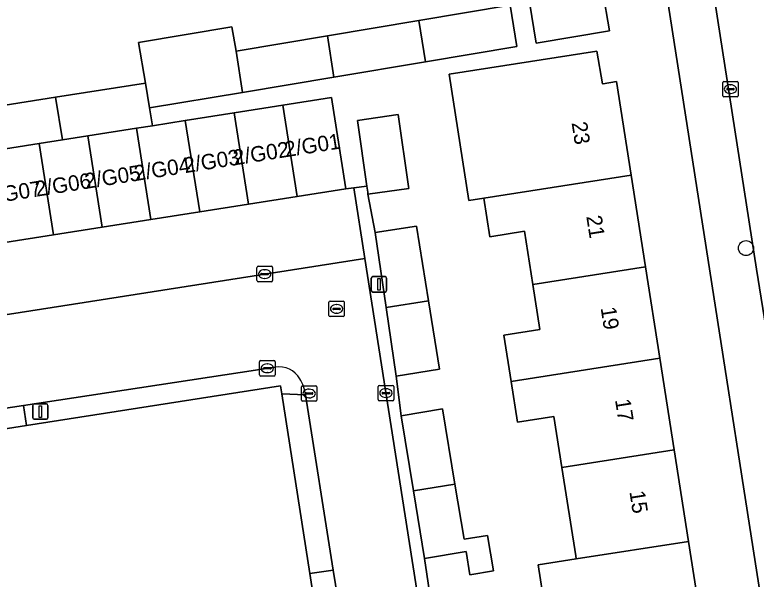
# Model space of a CAD drawing. Extents: x 160077 to 160948, y 386481 to 387498.
# Drawn here: x 160619.19 to 160667.17, y 387310.89 to 387347.43 of the extents above; entities that cross this region are included whole.
import ezdxf

# ---------------------------------------------------------------- set-up
doc = ezdxf.new("R2010")
doc.units = 0
for name, color, linetype in [('IMGEO_Boom', 7, 'Continuous'), ('IMGEO_Erf', 7, 'Continuous'), ('IMGEO_Kolk', 7, 'Continuous'), ('IMGEO_Lichtmast', 7, 'Continuous'), ('IMGEO_Pand', 7, 'Continuous'), ('IMGEO_Pand_nummerreeks', 7, 'Continuous'), ('IMGEO_Rijbaan_lokaal_open', 7, 'Continuous'), ('IMGEO_Rioolput', 7, 'Continuous'), ('IMGEO_Voetpad_open', 7, 'Continuous')]:
    doc.layers.add(name, color=color, linetype=linetype)

msp = doc.modelspace()

# ---------------------------------------------------------------- linework, layer by layer
at = {"layer": 'IMGEO_Boom'}
msp.add_circle((160666.508, 387332.324), 0.489, dxfattribs=at)
at = {"layer": 'IMGEO_Erf'}
for points in [[(160672.841, 387275.223), (160658.42, 387367.678)], [(160617.05, 387341.331), (160621.826, 387342.084), (160627.636, 387343), (160627.193, 387345.641), (160633.238, 387346.654), (160633.504, 387345.068), (160639.421, 387346.059), (160645.339, 387347.051), (160651.256, 387348.042), (160651.68, 387345.377), (160645.762, 387344.385), (160639.844, 387343.393), (160633.928, 387342.402), (160627.905, 387341.393), (160628.097, 387340.247), (160630.221, 387340.582), (160633.375, 387341.079), (160636.528, 387341.577), (160639.682, 387342.074), (160639.835, 387341.102), (160640.614, 387336.162), (160641.132, 387336.227), (160641.97, 387336.332), (160641.367, 387340.591), (160644.003, 387340.964), (160644.66, 387336.32), (160644.68, 387336.181), (160642.044, 387335.809), (160642.51, 387333.325), (160645.188, 387333.751), (160645.957, 387328.915), (160646.664, 387324.474), (160643.862, 387324.023), (160644.182, 387321.466), (160646.869, 387321.91), (160647.673, 387317.038), (160648.262, 387313.468), (160649.78, 387313.719), (160650.16, 387311.422), (160648.642, 387311.171), (160648.394, 387312.672), (160645.707, 387312.228), (160646.086, 387309.603)], [(160654.082, 387321.413), (160651.714, 387321.044), (160651.303, 387323.68), (160650.835, 387326.677), (160653.167, 387327.041), (160652.71, 387329.973), (160652.173, 387333.413), (160649.926, 387333.062), (160649.538, 387335.55), (160648.57, 387335.398), (160647.289, 387343.578), (160656.845, 387345.074), (160657.216, 387342.956), (160657.268, 387342.965), (160658.121, 387343.099), (160659.07, 387337.043), (160659.998, 387331.115), (160660.927, 387325.188), (160661.855, 387319.26), (160662.784, 387313.332), (160663.712, 387307.405)], [(160659.456, 387273.752), (160659.061, 387276.309), (160658.093, 387282.577), (160660.198, 387282.902), (160659.74, 387285.778), (160657.629, 387285.447), (160657.203, 387288.164), (160659.307, 387288.494), (160658.362, 387294.42), (160657.418, 387300.345), (160656.473, 387306.271), (160655.948, 387309.567), (160653.475, 387309.181), (160653.065, 387311.808), (160655.521, 387312.193), (160655.489, 387312.396), (160654.596, 387318.122), (160654.082, 387321.413)]]:
    msp.add_lwpolyline(points, dxfattribs=at)
msp.add_lwpolyline([(160652.936, 387345.587), (160652.49, 387348.249), (160657.227, 387349.044), (160657.673, 387346.382)], close=True, dxfattribs=at)
at = {"layer": 'IMGEO_Kolk'}
for p, q in [((160665.074, 387343.113), (160665.926, 387343.113)), ((160664.999, 387342.187), (160664.999, 387343.039)), ((160665.258, 387342.607), (160665.258, 387342.619)), ((160665.696, 387342.57), (160665.298, 387342.57)), ((160665.301, 387342.656), (160665.699, 387342.656)), ((160665.487, 387342.893), (160665.512, 387342.893)), ((160665.742, 387342.619), (160665.742, 387342.607)), ((160666, 387343.039), (160666, 387342.187)), ((160665.926, 387342.113), (160665.074, 387342.113)), ((160665.51, 387342.333), (160665.485, 387342.333)), ((160634.861, 387330.218), (160634.861, 387331.07)), ((160634.936, 387331.144), (160635.788, 387331.144)), ((160635.862, 387331.07), (160635.862, 387330.218)), ((160635.12, 387330.638), (160635.12, 387330.65)), ((160635.558, 387330.601), (160635.16, 387330.601)), ((160635.163, 387330.687), (160635.561, 387330.687)), ((160635.349, 387330.924), (160635.374, 387330.924)), ((160635.604, 387330.65), (160635.604, 387330.638)), ((160635.788, 387330.144), (160634.936, 387330.144)), ((160635.372, 387330.364), (160635.347, 387330.364)), ((160635.027, 387324.115), (160635.027, 387324.967)), ((160635.102, 387325.041), (160635.954, 387325.041)), ((160635.515, 387324.821), (160635.54, 387324.821)), ((160636.028, 387324.967), (160636.028, 387324.115)), ((160635.286, 387324.535), (160635.286, 387324.547)), ((160635.724, 387324.498), (160635.326, 387324.498)), ((160635.329, 387324.584), (160635.727, 387324.584)), ((160635.77, 387324.547), (160635.77, 387324.535)), ((160635.954, 387324.041), (160635.102, 387324.041)), ((160635.538, 387324.261), (160635.513, 387324.261)), ((160637.81, 387323.408), (160638.662, 387323.408)), ((160642.781, 387323.436), (160643.633, 387323.436)), ((160637.735, 387322.482), (160637.735, 387323.334)), ((160637.994, 387322.902), (160637.994, 387322.914)), ((160638.037, 387322.951), (160638.435, 387322.951)), ((160638.223, 387323.188), (160638.248, 387323.188)), ((160638.478, 387322.914), (160638.478, 387322.902)), ((160638.736, 387323.334), (160638.736, 387322.482)), ((160642.706, 387322.51), (160642.706, 387323.362)), ((160642.965, 387322.93), (160642.965, 387322.942)), ((160643.008, 387322.979), (160643.406, 387322.979)), ((160643.194, 387323.216), (160643.219, 387323.216)), ((160643.449, 387322.942), (160643.449, 387322.93)), ((160643.707, 387323.362), (160643.707, 387322.51)), ((160638.432, 387322.865), (160638.034, 387322.865)), ((160638.246, 387322.628), (160638.221, 387322.628)), ((160643.633, 387322.436), (160642.781, 387322.436)), ((160643.403, 387322.893), (160643.005, 387322.893)), ((160643.217, 387322.656), (160643.192, 387322.656)), ((160638.662, 387322.408), (160637.81, 387322.408))]:
    msp.add_line(p, q, dxfattribs=at)
for points in [[(160665.074, 387343.113), (160665.926, 387343.113)], [(160664.999, 387342.187), (160664.999, 387343.039)], [(160666, 387343.039), (160666, 387342.187)], [(160665.926, 387342.113), (160665.074, 387342.113)], [(160634.861, 387330.218), (160634.861, 387331.07)], [(160634.936, 387331.144), (160635.788, 387331.144)], [(160635.862, 387331.07), (160635.862, 387330.218)], [(160635.788, 387330.144), (160634.936, 387330.144)], [(160635.027, 387324.115), (160635.027, 387324.967)], [(160635.102, 387325.041), (160635.954, 387325.041)], [(160636.028, 387324.967), (160636.028, 387324.115)], [(160635.954, 387324.041), (160635.102, 387324.041)], [(160637.81, 387323.408), (160638.662, 387323.408)], [(160642.781, 387323.436), (160643.633, 387323.436)], [(160637.735, 387322.482), (160637.735, 387323.334)], [(160638.736, 387323.334), (160638.736, 387322.482)], [(160642.706, 387322.51), (160642.706, 387323.362)], [(160643.707, 387323.362), (160643.707, 387322.51)], [(160643.633, 387322.436), (160642.781, 387322.436)], [(160638.662, 387322.408), (160637.81, 387322.408)]]:
    msp.add_lwpolyline(points, dxfattribs=at)
for centre, radius, start, end in [((160665.076, 387343.037), 0.0765, 91.552, 178.448), ((160665.076, 387343.037), 0.0765, 91.552, 178.448), ((160665.924, 387343.037), 0.0765, 1.552, 88.448), ((160665.924, 387343.037), 0.0765, 1.552, 88.448), ((160665.298, 387342.616), 0.0403, 85.8775, 175.7526), ((160665.295, 387342.606), 0.0366, 178.938, 274.7102), ((160665.699, 387342.613), 0.043, 264.8664, 352.4533), ((160665.703, 387342.618), 0.0386, 1.7309, 96.639), ((160665.076, 387342.189), 0.0765, 181.552, 268.448), ((160665.076, 387342.189), 0.0765, 181.552, 268.448), ((160665.924, 387342.189), 0.0765, 271.552, 358.448), ((160665.924, 387342.189), 0.0765, 271.552, 358.448), ((160634.938, 387331.068), 0.0765, 91.552, 178.448), ((160634.938, 387331.068), 0.0765, 91.552, 178.448), ((160635.786, 387331.068), 0.0765, 1.552, 88.448), ((160635.786, 387331.068), 0.0765, 1.552, 88.448), ((160635.16, 387330.647), 0.0403, 85.8775, 175.7526), ((160635.157, 387330.637), 0.0366, 178.938, 274.7102), ((160635.561, 387330.644), 0.043, 264.8664, 352.4533), ((160635.565, 387330.649), 0.0386, 1.7309, 96.639), ((160634.938, 387330.22), 0.0765, 181.552, 268.448), ((160634.938, 387330.22), 0.0765, 181.552, 268.448), ((160635.786, 387330.22), 0.0765, 271.552, 358.448), ((160635.786, 387330.22), 0.0765, 271.552, 358.448), ((160635.104, 387324.965), 0.0765, 91.552, 178.448), ((160635.104, 387324.965), 0.0765, 91.552, 178.448), ((160635.952, 387324.965), 0.0765, 1.552, 88.448), ((160635.952, 387324.965), 0.0765, 1.552, 88.448), ((160635.326, 387324.544), 0.0403, 85.8775, 175.7526), ((160635.323, 387324.534), 0.0366, 178.938, 274.7102), ((160635.727, 387324.541), 0.043, 264.8664, 352.4533), ((160635.731, 387324.546), 0.0386, 1.7309, 96.639), ((160635.104, 387324.117), 0.0765, 181.552, 268.448), ((160635.104, 387324.117), 0.0765, 181.552, 268.448), ((160635.952, 387324.117), 0.0765, 271.552, 358.448), ((160635.952, 387324.117), 0.0765, 271.552, 358.448), ((160637.812, 387323.332), 0.0765, 91.552, 178.448), ((160637.812, 387323.332), 0.0765, 91.552, 178.448), ((160638.66, 387323.332), 0.0765, 1.552, 88.448), ((160638.66, 387323.332), 0.0765, 1.552, 88.448), ((160642.783, 387323.36), 0.0765, 91.552, 178.448), ((160642.783, 387323.36), 0.0765, 91.552, 178.448), ((160643.631, 387323.36), 0.0765, 1.552, 88.448), ((160643.631, 387323.36), 0.0765, 1.552, 88.448), ((160638.034, 387322.911), 0.0403, 85.8775, 175.7526), ((160638.031, 387322.901), 0.0366, 178.938, 274.7102), ((160638.435, 387322.908), 0.043, 264.8664, 352.4533), ((160638.439, 387322.913), 0.0386, 1.7309, 96.639), ((160643.005, 387322.939), 0.0403, 85.8775, 175.7526), ((160643.002, 387322.929), 0.0366, 178.938, 274.7102), ((160643.406, 387322.936), 0.043, 264.8664, 352.4533), ((160643.41, 387322.941), 0.0386, 1.7309, 96.639), ((160637.812, 387322.484), 0.0765, 181.552, 268.448), ((160637.812, 387322.484), 0.0765, 181.552, 268.448), ((160638.66, 387322.484), 0.0765, 271.552, 358.448), ((160638.66, 387322.484), 0.0765, 271.552, 358.448), ((160642.783, 387322.512), 0.0765, 181.552, 268.448), ((160642.783, 387322.512), 0.0765, 181.552, 268.448), ((160643.631, 387322.512), 0.0765, 271.552, 358.448), ((160643.631, 387322.512), 0.0765, 271.552, 358.448)]:
    msp.add_arc(centre, radius, start, end, dxfattribs=at)
for centre, major_axis, ratio, start_param, end_param in [((160665.486, 387342.613), (-0.387, 0.002), 0.722429, 4.712389, 7.853982), ((160665.511, 387342.613), (-0.39, 0.002), 0.717154, 1.570796, 4.712389), ((160635.348, 387330.644), (-0.387, 0.002), 0.722429, 4.712389, 7.853982), ((160635.373, 387330.644), (-0.39, 0.002), 0.717154, 1.570796, 4.712389), ((160635.514, 387324.541), (-0.387, 0.002), 0.722429, 4.712389, 7.853982), ((160635.539, 387324.541), (-0.39, 0.002), 0.717154, 1.570796, 4.712389), ((160638.222, 387322.908), (-0.387, 0.002), 0.722429, 4.712389, 7.853982), ((160638.247, 387322.908), (-0.39, 0.002), 0.717154, 1.570796, 4.712389), ((160643.193, 387322.936), (-0.387, 0.002), 0.722429, 4.712389, 7.853982), ((160643.218, 387322.936), (-0.39, 0.002), 0.717154, 1.570796, 4.712389)]:
    msp.add_ellipse(centre, major_axis=major_axis, ratio=ratio, start_param=start_param, end_param=end_param, dxfattribs=at)
at = {"layer": 'IMGEO_Lichtmast'}
for p, q in [((160642.256, 387329.574), (160642.256, 387330.374)), ((160642.256, 387330.374), (160642.256, 387329.574)), ((160642.356, 387330.474), (160643.146, 387330.474)), ((160643.146, 387330.474), (160642.356, 387330.474)), ((160643.246, 387330.374), (160643.246, 387329.574)), ((160643.246, 387329.574), (160643.246, 387330.374)), ((160643.146, 387329.474), (160642.356, 387329.474)), ((160642.356, 387329.474), (160643.146, 387329.474)), ((160620.345, 387321.337), (160620.345, 387322.137)), ((160620.345, 387322.137), (160620.345, 387321.337)), ((160620.445, 387322.237), (160621.235, 387322.237)), ((160621.235, 387322.237), (160620.445, 387322.237)), ((160621.335, 387322.137), (160621.335, 387321.337)), ((160621.335, 387321.337), (160621.335, 387322.137)), ((160621.235, 387321.237), (160620.445, 387321.237)), ((160620.445, 387321.237), (160621.235, 387321.237))]:
    msp.add_line(p, q, dxfattribs=at)
for points in [[(160642.676, 387330.349), (160642.826, 387330.349), (160642.826, 387329.599), (160642.676, 387329.599), (160642.676, 387330.349)], [(160620.765, 387322.112), (160620.915, 387322.112), (160620.915, 387321.362), (160620.765, 387321.362), (160620.765, 387322.112)]]:
    msp.add_lwpolyline(points, dxfattribs=at)
for centre, start, end in [((160642.356, 387330.374), 90, 180), ((160642.356, 387330.374), 90, 180), ((160643.146, 387330.374), 0, 90), ((160643.146, 387330.374), 360, 90), ((160642.356, 387329.574), 180, 270), ((160642.356, 387329.574), 180, 270), ((160643.146, 387329.574), 270, 0), ((160643.146, 387329.574), 270, 0), ((160620.445, 387322.137), 90, 180), ((160620.445, 387322.137), 90, 180), ((160621.235, 387322.137), 0, 90), ((160621.235, 387322.137), 360, 90), ((160620.445, 387321.337), 180, 270), ((160620.445, 387321.337), 180, 270), ((160621.235, 387321.337), 270, 0), ((160621.235, 387321.337), 270, 0)]:
    msp.add_arc(centre, 0.1, start, end, dxfattribs=at)
at = {"layer": 'IMGEO_Pand'}
for points in [[(160657.673, 387346.382), (160657.227, 387349.044), (160652.49, 387348.249), (160652.936, 387345.587)], [(160651.68, 387345.377), (160651.256, 387348.042), (160645.339, 387347.051), (160645.762, 387344.385)], [(160645.762, 387344.385), (160645.339, 387347.051), (160639.421, 387346.059), (160639.844, 387343.393)], [(160633.504, 387345.068), (160633.238, 387346.654), (160627.193, 387345.641), (160627.636, 387343), (160627.905, 387341.393), (160633.928, 387342.402)], [(160639.844, 387343.393), (160639.421, 387346.059), (160633.504, 387345.068), (160633.928, 387342.402)], [(160658.121, 387343.099), (160657.268, 387342.965), (160657.216, 387342.956), (160656.845, 387345.074), (160647.289, 387343.578), (160648.57, 387335.398), (160649.538, 387335.55), (160659.07, 387337.043)], [(160627.905, 387341.393), (160627.636, 387343), (160621.826, 387342.084), (160622.264, 387339.327), (160623.914, 387339.588), (160627.068, 387340.085), (160628.097, 387340.247)], [(160621.826, 387342.084), (160617.05, 387341.331), (160617.486, 387338.574), (160617.607, 387338.593), (160620.761, 387339.09), (160622.264, 387339.327)], [(160640.614, 387336.162), (160639.835, 387341.102), (160639.682, 387342.074), (160636.528, 387341.577), (160637.461, 387335.665)], [(160637.461, 387335.665), (160636.528, 387341.577), (160633.375, 387341.079), (160634.307, 387335.167)], [(160634.307, 387335.167), (160633.375, 387341.079), (160630.221, 387340.582), (160631.154, 387334.67)], [(160644.003, 387340.964), (160641.367, 387340.591), (160641.97, 387336.332), (160642.024, 387335.95), (160642.044, 387335.809), (160644.68, 387336.181), (160644.66, 387336.32)], [(160630.221, 387340.582), (160628.097, 387340.247), (160627.068, 387340.085), (160628, 387334.173), (160631.154, 387334.67)], [(160628, 387334.173), (160627.068, 387340.085), (160623.914, 387339.588), (160624.846, 387333.676)], [(160623.914, 387339.588), (160622.264, 387339.327), (160620.761, 387339.09), (160621.693, 387333.178), (160624.846, 387333.676)], [(160617.607, 387338.593), (160618.539, 387332.681), (160621.693, 387333.178), (160620.761, 387339.09)], [(160649.538, 387335.55), (160649.926, 387333.062), (160652.173, 387333.413), (160652.71, 387329.973), (160659.998, 387331.115), (160659.07, 387337.043)], [(160643.213, 387328.485), (160645.957, 387328.915), (160645.188, 387333.751), (160642.51, 387333.325)], [(160660.927, 387325.188), (160659.998, 387331.115), (160652.71, 387329.973), (160653.167, 387327.041), (160650.835, 387326.677), (160651.303, 387323.68)], [(160643.862, 387324.023), (160646.664, 387324.474), (160645.957, 387328.915), (160643.213, 387328.485)], [(160651.303, 387323.68), (160651.714, 387321.044), (160654.082, 387321.413), (160654.596, 387318.122), (160661.855, 387319.26), (160660.927, 387325.188)], [(160636.459, 387322.885), (160636.379, 387323.398), (160619.943, 387320.827), (160613.334, 387319.793), (160612.049, 387319.592), (160608.525, 387319.04), (160611.343, 387301.025), (160622.93, 387302.864), (160639.2, 387305.368), (160638.737, 387308.328), (160638.28, 387311.247)], [(160644.983, 387316.616), (160647.673, 387317.038), (160646.869, 387321.91), (160644.182, 387321.466)], [(160661.855, 387319.26), (160654.596, 387318.122), (160655.489, 387312.396), (160655.521, 387312.193), (160662.784, 387313.332)], [(160647.673, 387317.038), (160644.983, 387316.616), (160645.707, 387312.228), (160648.394, 387312.672), (160648.642, 387311.171), (160650.16, 387311.422), (160649.78, 387313.719), (160648.262, 387313.468)], [(160662.784, 387313.332), (160655.521, 387312.193), (160653.065, 387311.808), (160653.475, 387309.181), (160655.948, 387309.567), (160656.473, 387306.271), (160663.712, 387307.405)]]:
    msp.add_lwpolyline(points, close=True, dxfattribs=at)
at = {"layer": 'IMGEO_Rijbaan_lokaal_open'}
msp.add_lwpolyline([(160669.932, 387358.415), (160663.09, 387357.352), (160667.185, 387330.958), (160670.308, 387311.518), (160677.025, 387312.548), (160674.694, 387327.624)], close=True, dxfattribs=at)
for points in [[(160647.528, 387295.355), (160644.897, 387312.1), (160641.844, 387331.659), (160622.978, 387328.701), (160606.536, 387326.115)], [(160615.181, 387321.441), (160619.745, 387322.137), (160636.04, 387324.62)], [(160638.002, 387322.813), (160639.8, 387311.476), (160640.263, 387308.558), (160640.733, 387305.593), (160641.597, 387300.141), (160642.172, 387296.517), (160643.284, 387289.504), (160643.764, 387286.226), (160644.173, 387283.438), (160644.476, 387281.503), (160645.497, 387274.987), (160645.622, 387274.264), (160646.141, 387271.273), (160651.058, 387272.025), (160650.963, 387272.69), (160649.294, 387284.026), (160647.528, 387295.355)]]:
    msp.add_lwpolyline(points, dxfattribs=at)
for centre, radius, start, end in [((160636.28, 387323.054), 1.584, 30.794, 98.7108), ((160635.212, 387322.443), 2.814, 7.544, 30.3359)]:
    msp.add_arc(centre, radius, start, end, dxfattribs=at)
at = {"layer": 'IMGEO_Rioolput'}
for p, q in [((160639.512, 387327.962), (160639.512, 387328.814)), ((160639.587, 387328.888), (160640.439, 387328.888)), ((160640, 387328.668), (160640.025, 387328.668)), ((160640.513, 387328.814), (160640.513, 387327.962)), ((160639.771, 387328.382), (160639.771, 387328.394)), ((160640.209, 387328.345), (160639.811, 387328.345)), ((160639.814, 387328.431), (160640.212, 387328.431)), ((160640.255, 387328.394), (160640.255, 387328.382)), ((160640.439, 387327.888), (160639.587, 387327.888)), ((160640.023, 387328.108), (160639.998, 387328.108))]:
    msp.add_line(p, q, dxfattribs=at)
for points in [[(160639.512, 387327.962), (160639.512, 387328.814)], [(160639.587, 387328.888), (160640.439, 387328.888)], [(160640.513, 387328.814), (160640.513, 387327.962)], [(160640.439, 387327.888), (160639.587, 387327.888)]]:
    msp.add_lwpolyline(points, dxfattribs=at)
for centre, radius, start, end in [((160639.589, 387328.812), 0.0765, 91.552, 178.448), ((160639.589, 387328.812), 0.0765, 91.552, 178.448), ((160640.437, 387328.812), 0.0765, 1.552, 88.448), ((160640.437, 387328.812), 0.0765, 1.552, 88.448), ((160639.811, 387328.391), 0.0403, 85.8775, 175.7526), ((160639.808, 387328.381), 0.0366, 178.938, 274.7102), ((160640.212, 387328.388), 0.043, 264.8664, 352.4533), ((160640.216, 387328.393), 0.0386, 1.7309, 96.639), ((160639.589, 387327.964), 0.0765, 181.552, 268.448), ((160639.589, 387327.964), 0.0765, 181.552, 268.448), ((160640.437, 387327.964), 0.0765, 271.552, 358.448), ((160640.437, 387327.964), 0.0765, 271.552, 358.448)]:
    msp.add_arc(centre, radius, start, end, dxfattribs=at)
for centre, major_axis, ratio, start_param, end_param in [((160639.999, 387328.388), (-0.387, 0.002), 0.722429, 4.712389, 7.853982), ((160640.024, 387328.388), (-0.39, 0.002), 0.717154, 1.570796, 4.712389)]:
    msp.add_ellipse(centre, major_axis=major_axis, ratio=ratio, start_param=start_param, end_param=end_param, dxfattribs=at)
at = {"layer": 'IMGEO_Voetpad_open'}
for points in [[(160670.736, 387308.731), (160670.308, 387311.518), (160667.185, 387330.958), (160663.09, 387357.352), (160662.656, 387360.15), (160661.438, 387368.004)], [(160658.42, 387367.678), (160672.841, 387275.223)], [(160646.086, 387309.603), (160645.707, 387312.228), (160644.983, 387316.616), (160644.182, 387321.466), (160643.862, 387324.023), (160643.213, 387328.485), (160642.51, 387333.325), (160642.044, 387335.809), (160642.024, 387335.95), (160641.97, 387336.332), (160641.132, 387336.227), (160641.844, 387331.659), (160644.897, 387312.1), (160647.528, 387295.355)], [(160641.132, 387336.227), (160640.614, 387336.162), (160637.461, 387335.665), (160634.307, 387335.167), (160631.154, 387334.67), (160628, 387334.173), (160624.846, 387333.676), (160621.693, 387333.178), (160618.539, 387332.681), (160614.552, 387332.11), (160611.45, 387331.617), (160608.347, 387331.124), (160605.245, 387330.631), (160605.046, 387331.886), (160600.935, 387331.233), (160600.209, 387335.804), (160599.801, 387335.722), (160600.67, 387330.349)], [(160606.536, 387326.115), (160622.978, 387328.701), (160641.844, 387331.659), (160641.132, 387336.227)], [(160636.04, 387324.62), (160619.745, 387322.137), (160619.943, 387320.827), (160636.379, 387323.398)], [(160636.379, 387323.398), (160636.459, 387322.885), (160638.002, 387322.813)]]:
    msp.add_lwpolyline(points, dxfattribs=at)
for points in [[(160638.002, 387322.813), (160636.459, 387322.885), (160638.28, 387311.247), (160639.8, 387311.476)], [(160615.181, 387321.441), (160613.132, 387321.113), (160613.334, 387319.793), (160619.943, 387320.827), (160619.745, 387322.137)], [(160639.8, 387311.476), (160638.28, 387311.247), (160638.737, 387308.328), (160640.263, 387308.558)]]:
    msp.add_lwpolyline(points, close=True, dxfattribs=at)
for centre, radius, start, end in [((160636.28, 387323.054), 1.584, 30.794, 98.7108), ((160635.212, 387322.443), 2.814, 7.544, 30.3359)]:
    msp.add_arc(centre, radius, start, end, dxfattribs=at)

# ---------------------------------------------------------------- texts
at = {"layer": 'IMGEO_Pand_nummerreeks'}
for s, rotation, p in [('23', 278.9036, (160655.218, 387340.434)), ('2/G01', 9.0105, (160636.725, 387338.206)), ('2/G02', 9.0105, (160633.403, 387337.679)), ('2/G03', 9.0105, (160630.203, 387337.172)), ('2/G04', 9.0126, (160626.997, 387336.664)), ('2/G05', 9.0105, (160623.791, 387336.155)), ('2/G06', 9.0126, (160620.585, 387335.647)), ('2/G07', 9.0105, (160617.378, 387335.138)), ('21', 278.9024, (160656.168, 387334.373)), ('19', 278.9024, (160657.097, 387328.446)), ('17', 278.9024, (160658.028, 387322.497)), ('15', 278.9036, (160658.96, 387316.548))]:
    msp.add_text(s, height=1, rotation=rotation, dxfattribs=at).set_placement(p)

doc.saveas('drawing.dxf')
